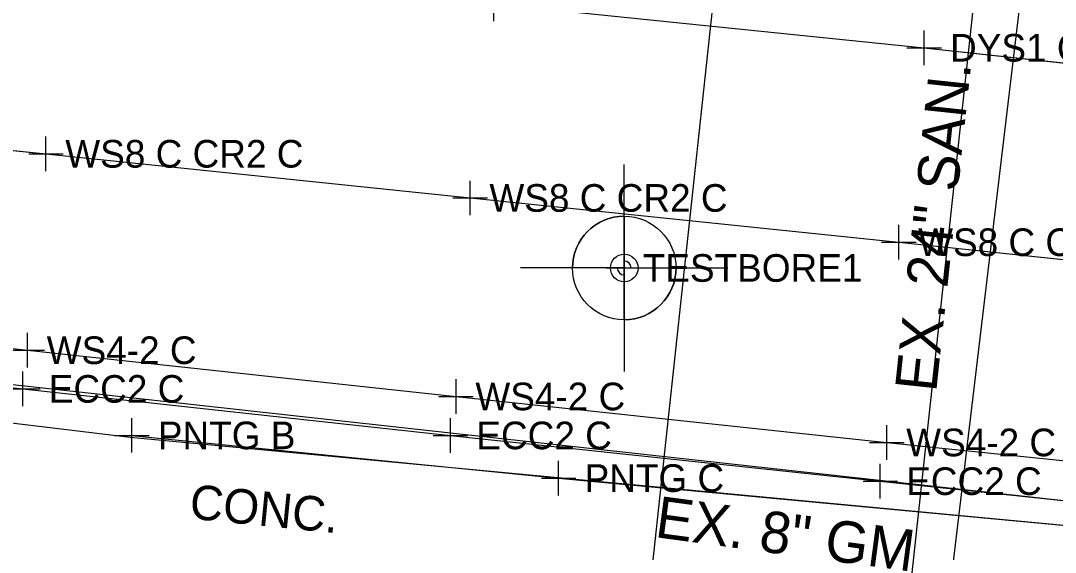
# Model space of a CAD drawing. Extents: x 1363693 to 1365209, y 422201 to 424153.
# Drawn here: x 1364018.4 to 1364078.3, y 423105.1 to 423135.8 of the extents above; entities that cross this region are included whole.
import ezdxf

# ---------------------------------------------------------------- set-up
doc = ezdxf.new("R2010")
doc.units = 0
for name, color, linetype in [('Default', 7, 'Continuous'), ('DR_X_Storm_Sewer', 7, 'Continuous'), ('GT_Project_Soil_Boring', 7, 'Continuous'), ('O-ALGN-BASELINE-WERK-CL-RW', 7, 'Continuous'), ('OWNERS', 7, 'Continuous'), ('PM_X_Channelizing_Line', 7, 'Continuous'), ('PM_X_CL_Double_Solid', 7, 'Continuous'), ('PM_X_Edge_Line', 7, 'Continuous'), ('RD_X_Misc_Items', 7, 'Continuous'), ('RD_X_Text', 7, 'Continuous'), ('SV_X_Original_Ground', 7, 'Continuous'), ('SV_X_Random_Point', 7, 'Continuous'), ('SV_X_Shot_Marker', 7, 'Continuous'), ('UT_X_Gas', 7, 'Continuous'), ('UT_X_Gas_Text', 7, 'Continuous'), ('UT_X_Sanitary_Line', 7, 'Continuous'), ('UT_X_Sanitary_Text', 7, 'Continuous'), ('UT_X_Telecom_FO', 7, 'Continuous')]:
    doc.layers.add(name, color=color, linetype=linetype)

# ---------------------------------------------------------------- blocks, each defined once
blk = doc.blocks.new('bm')
at = {"layer": 'Default'}
for p, q in [((0, -0.033), (0, 0.033)), ((-0.033, 0), (0.033, 0))]:
    blk.add_line(p, q, dxfattribs=at)
blk.add_circle((0, 0), 0.0254, dxfattribs=at)
for start, end in [(180, 270), (0, 90)]:
    blk.add_arc((0, 0), 0.0127, start, end, dxfattribs=at)

msp = doc.modelspace()

# ---------------------------------------------------------------- linework, layer by layer
at = {"layer": 'DR_X_Storm_Sewer'}
for p, q in [((1364037.894, 422945.787), (1364082.792, 423361.415)), ((1364052.807, 422944.176), (1364097.705, 423359.804))]:
    msp.add_line(p, q, dxfattribs=at)
at = {"layer": 'GT_Project_Soil_Boring'}
for p, q in [((1364053.378, 423121.524), (1364053.378, 423127.524)), ((1364053.378, 423124.524), (1364053.378, 423121.524)), ((1364053.378, 423121.524), (1364047.378, 423121.524)), ((1364053.378, 423121.524), (1364050.378, 423121.524)), ((1364053.378, 423121.524), (1364053.378, 423115.524)), ((1364053.378, 423121.524), (1364059.378, 423121.524)), ((1364053.378, 423118.524), (1364053.378, 423121.524)), ((1364053.378, 423121.524), (1364056.378, 423121.524))]:
    msp.add_line(p, q, dxfattribs=at)
msp.add_circle((1364053.378, 423121.524), 3, dxfattribs=at)
for start, end in [(90, 180), (270, 360)]:
    msp.add_arc((1364053.378, 423121.524), 3, start, end, dxfattribs=at)
at = {"layer": 'O-ALGN-BASELINE-WERK-CL-RW'}
for points in [[(1363946.375, 423147.199), (1363971.317, 423144.667), (1363995.58, 423142.128), (1364021.135, 423139.461), (1364045.823, 423136.819), (1364070.743, 423134.279), (1364095.743, 423131.549), (1364120.337, 423128.876), (1364145.279, 423126.289), (1364170.549, 423123.503), (1364184.679, 423122.2), (1364194.698, 423121.631), (1364223.029, 423118.455), (1364241.587, 423116.486), (1364258.097, 423114.418), (1364276.821, 423112.152), (1364285.05, 423111.214), (1364289.541, 423110.849), (1364295.586, 423110.248), (1364319.585, 423107.658), (1364345.02, 423104.847), (1364369.674, 423102.16)], [(1363945.13, 423135.819), (1363969.932, 423133.318), (1363994.815, 423130.662), (1364019.895, 423128.137), (1364044.452, 423125.58), (1364069.276, 423123.015), (1364094.56, 423120.359), (1364119.159, 423117.933), (1364144.273, 423115.157), (1364169.12, 423112.53), (1364192.84, 423110.067), (1364221.831, 423106.718), (1364240.003, 423104.877), (1364257.486, 423102.742), (1364275.788, 423101.018), (1364283.924, 423100.028), (1364293.674, 423098.73), (1364296.797, 423098.651), (1364318.208, 423096.395), (1364343.743, 423093.638), (1364368.133, 423090.887)]]:
    msp.add_lwpolyline(points, dxfattribs=at)
at = {"layer": 'OWNERS'}
msp.add_lwpolyline([(1363992.314, 423116.124), (1363993.438, 423117.218), (1364018.559, 423114.519), (1364043.315, 423111.825), (1364068.205, 423109.175), (1364093.021, 423106.556), (1364115.457, 423104.165)], dxfattribs=at)
at = {"layer": 'PM_X_Channelizing_Line'}
for p, q in [((1364045.823, 423136.819), (1364070.743, 423134.279)), ((1364070.743, 423134.279), (1364095.743, 423131.549)), ((1363994.815, 423130.662), (1364019.895, 423128.137)), ((1363994.815, 423130.662), (1364019.895, 423128.137)), ((1364019.895, 423128.137), (1364044.452, 423125.58)), ((1364019.895, 423128.137), (1364044.452, 423125.58)), ((1364044.452, 423125.58), (1364069.276, 423123.015)), ((1364044.452, 423125.58), (1364069.276, 423123.015)), ((1364069.276, 423123.015), (1364094.56, 423120.359)), ((1364069.276, 423123.015), (1364094.56, 423120.359)), ((1363993.884, 423119.468), (1364018.819, 423116.76)), ((1364018.819, 423116.76), (1364043.64, 423114.083)), ((1364043.64, 423114.083), (1364068.587, 423111.419)), ((1364068.587, 423111.419), (1364093.262, 423108.862))]:
    msp.add_line(p, q, dxfattribs=at)
at = {"layer": 'PM_X_CL_Double_Solid'}
for p, q in [((1364045.823, 423136.819), (1364070.743, 423134.279)), ((1364070.743, 423134.279), (1364095.743, 423131.549))]:
    msp.add_line(p, q, dxfattribs=at)
at = {"layer": 'PM_X_Edge_Line'}
for p, q in [((1363993.884, 423119.468), (1364018.819, 423116.76)), ((1364018.819, 423116.76), (1364043.64, 423114.083)), ((1364043.64, 423114.083), (1364068.587, 423111.419)), ((1364068.587, 423111.419), (1364093.262, 423108.862))]:
    msp.add_line(p, q, dxfattribs=at)
at = {"layer": 'SV_X_Original_Ground'}
for p, q in [((1364045.823, 423135.819), (1364045.823, 423137.819)), ((1364070.743, 423133.279), (1364070.743, 423135.279)), ((1364069.743, 423134.279), (1364071.743, 423134.279)), ((1364019.895, 423127.137), (1364019.895, 423129.137)), ((1364018.895, 423128.137), (1364020.895, 423128.137)), ((1364044.452, 423124.58), (1364044.452, 423126.58)), ((1364043.452, 423125.58), (1364045.452, 423125.58)), ((1364069.276, 423122.015), (1364069.276, 423124.015)), ((1364068.276, 423123.015), (1364070.276, 423123.015)), ((1364053.378, 423120.524), (1364053.378, 423122.524)), ((1364052.378, 423121.524), (1364054.378, 423121.524)), ((1364018.819, 423115.76), (1364018.819, 423117.76)), ((1364017.819, 423116.76), (1364019.819, 423116.76)), ((1364043.64, 423113.083), (1364043.64, 423115.083)), ((1364042.64, 423114.083), (1364044.64, 423114.083)), ((1364068.587, 423110.419), (1364068.587, 423112.419)), ((1364067.587, 423111.419), (1364069.587, 423111.419))]:
    msp.add_line(p, q, dxfattribs=at)
at = {"layer": 'SV_X_Random_Point'}
for p, q in [((1364024.873, 423110.828), (1364024.873, 423112.828)), ((1364023.873, 423111.828), (1364025.873, 423111.828)), ((1364049.581, 423108.352), (1364049.581, 423110.352)), ((1364048.581, 423109.352), (1364050.581, 423109.352))]:
    msp.add_line(p, q, dxfattribs=at)
at = {"layer": 'SV_X_Shot_Marker'}
for p, q in [((1364018.559, 423113.519), (1364018.559, 423115.519)), ((1364017.559, 423114.519), (1364019.559, 423114.519)), ((1364043.315, 423110.825), (1364043.315, 423112.825)), ((1364042.315, 423111.825), (1364044.315, 423111.825)), ((1364068.205, 423108.175), (1364068.205, 423110.175)), ((1364067.205, 423109.175), (1364069.205, 423109.175))]:
    msp.add_line(p, q, dxfattribs=at)
at = {"layer": 'UT_X_Gas'}
for p, q in [((1364024.873, 423111.828), (1364049.581, 423109.352)), ((1364049.581, 423109.352), (1364079.375, 423106.561))]:
    msp.add_line(p, q, dxfattribs=at)
msp.add_lwpolyline([(1363697.823, 423150.328), (1364024.78, 423111.733), (1364079.651, 423106.56), (1364321.815, 423073.856), (1364574.009, 423047.674), (1364582.932, 423046.282), (1364615.757, 423042.884), (1364684.796, 423035.164)], dxfattribs=at)
at = {"layer": 'UT_X_Sanitary_Line'}
msp.add_lwpolyline([(1364693.403, 423102.755), (1364519.502, 423118.915), (1364254.219, 423147.686), (1364120.797, 423178.489), (1364080.299, 423181.531), (1364078.775, 423157.716), (1364068.834, 423074.38), (1364132.412, 423042.257), (1364111.643, 422924.766), (1364032.031, 422957.358)], dxfattribs=at)
at = {"layer": 'UT_X_Telecom_FO'}
msp.add_line((1363946.389, 423122.683), (1364105.47, 423105.108), dxfattribs=at)

# ---------------------------------------------------------------- block references
at = {"layer": 'RD_X_Misc_Items', "xscale": 31.496000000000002, "yscale": 31.496000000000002}
msp.add_blockref('bm', (1364053.378, 423121.524), dxfattribs=at)
msp.add_blockref('bm', (1364053.378, 423121.524), dxfattribs=at)

# ---------------------------------------------------------------- texts
at = {"layer": 'RD_X_Text'}
msp.add_text('CONC.', height=2, rotation=354.30306, dxfattribs=at).set_placement((1364028.154, 423107.015))
at = {"layer": 'SV_X_Original_Ground'}
for s, p in [('DYS1 C CR1 C', (1364072.243, 423133.479)), ('WS8 C CR2 C', (1364021.014, 423127.337)), ('WS8 C CR2 C', (1364045.571, 423124.78)), ('WS8 C CR2 C', (1364070.395, 423122.215)), ('TESTBORE1', (1364054.449, 423120.724)), ('WS4-2 C', (1364019.938, 423115.96)), ('WS4-2 C', (1364044.759, 423113.283)), ('WS4-2 C', (1364069.706, 423110.619))]:
    msp.add_text(s, height=1.6, dxfattribs=at).set_placement(p)
at = {"layer": 'SV_X_Random_Point'}
for s, p in [('PNTG B', (1364026.373, 423111.028)), ('PNTG C', (1364051.081, 423108.552))]:
    msp.add_text(s, height=1.6, dxfattribs=at).set_placement(p)
at = {"layer": 'SV_X_Shot_Marker'}
for p in [(1364020.059, 423113.719), (1364044.815, 423111.025), (1364069.705, 423108.375)]:
    msp.add_text('ECC2 C', height=1.6, dxfattribs=at).set_placement(p)
at = {"layer": 'UT_X_Gas_Text'}
msp.add_text('EX. 8" GM', height=2.4, rotation=352.34452, dxfattribs=at).set_placement((1364055.103, 423105.942))
at = {"layer": 'UT_X_Sanitary_Text'}
msp.add_text('EX. 24" SAN.', height=2.4, rotation=83.90939, dxfattribs=at).set_placement((1364071.438, 423114.293))

doc.saveas('drawing.dxf')
